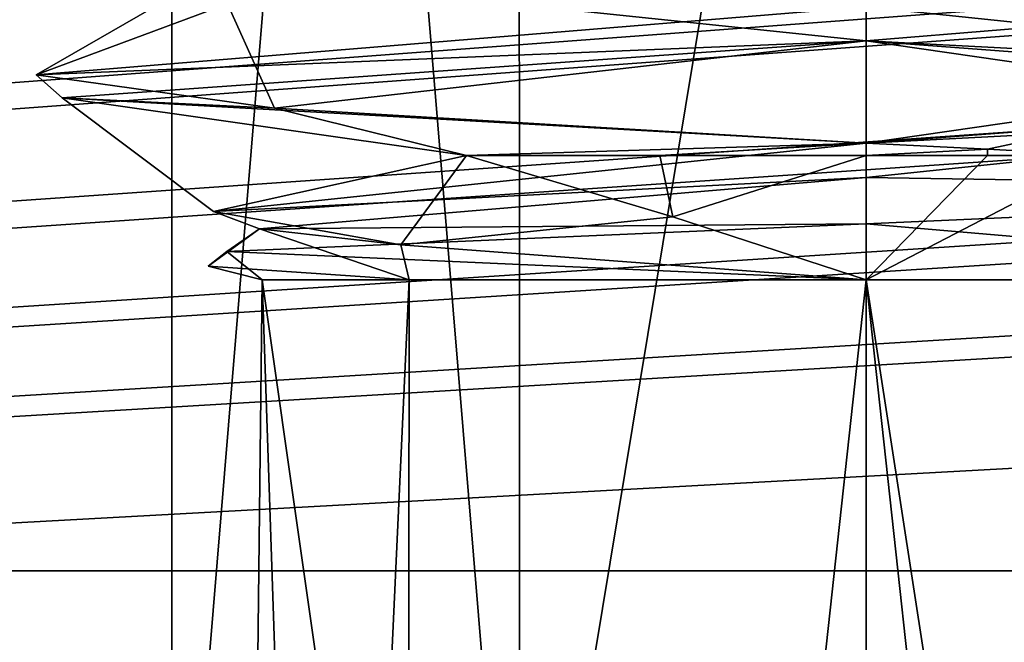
# Model space of a CAD drawing. Header units: inches. Extents: x -11.1 to 11.1, y -2.2 to 7.8.
# Tile 378 of 656: x -6.0969 to -5.9842, y -1.4515 to -1.3802. Entities that reach past the tile are written whole.
import ezdxf

# ---------------------------------------------------------------- set-up
doc = ezdxf.new("R2010")
doc.units = ezdxf.units.IN
doc.header["$LTSCALE"] = 93.866667
doc.header["$MEASUREMENT"] = 0
for name, color, linetype in [('13099', 7, 'CONTINUOUS'), ('13100', 7, 'CONTINUOUS'), ('13112', 7, 'CONTINUOUS'), ('13113', 7, 'CONTINUOUS'), ('13115', 7, 'CONTINUOUS'), ('13117', 7, 'CONTINUOUS'), ('13120', 7, 'CONTINUOUS'), ('13121', 7, 'CONTINUOUS'), ('13122', 7, 'CONTINUOUS'), ('13125', 7, 'CONTINUOUS'), ('13126', 7, 'CONTINUOUS'), ('13129', 7, 'CONTINUOUS'), ('13855', 7, 'CONTINUOUS'), ('13856', 7, 'CONTINUOUS'), ('13868', 7, 'CONTINUOUS'), ('13869', 7, 'CONTINUOUS'), ('13871', 7, 'CONTINUOUS'), ('13873', 7, 'CONTINUOUS'), ('13876', 7, 'CONTINUOUS'), ('13877', 7, 'CONTINUOUS'), ('13878', 7, 'CONTINUOUS'), ('13881', 7, 'CONTINUOUS'), ('13882', 7, 'CONTINUOUS'), ('13885', 7, 'CONTINUOUS'), ('2394', 7, 'CONTINUOUS'), ('2665', 7, 'CONTINUOUS'), ('2714', 7, 'CONTINUOUS'), ('2716', 7, 'CONTINUOUS'), ('2994', 7, 'CONTINUOUS'), ('4787', 7, 'CONTINUOUS'), ('4789', 7, 'CONTINUOUS'), ('6495', 7, 'CONTINUOUS'), ('6497', 7, 'CONTINUOUS'), ('9626', 7, 'CONTINUOUS'), ('9761', 7, 'CONTINUOUS')]:
    doc.layers.add(name, color=color, linetype=linetype)

msp = doc.modelspace()

# ---------------------------------------------------------------- linework, layer by layer
at = {"layer": '13099', "color": 252, "linetype": 'Continuous', "true_color": 0x969696}
for points in [[(-6, -1.41, 4.2773), (-5.9253, -1.41, 4.352), (-6, -1.89437, 4.2773), (-6, -1.41, 4.2773)], [(-5.9253, -1.41, 4.352), (-6, -1.41, 4.4267), (-5.9253, -1.89437, 4.352), (-5.9253, -1.41, 4.352)], [(-5.9253, -1.89437, 4.352), (-6, -1.41, 4.4267), (-5.94718, -1.89437, 4.40482), (-5.9253, -1.89437, 4.352)], [(-5.94718, -1.89437, 4.40482), (-6, -1.41, 4.4267), (-6, -1.89437, 4.4267), (-5.94718, -1.89437, 4.40482)], [(-6, -1.89437, 4.2773), (-5.9253, -1.41, 4.352), (-5.94718, -1.89437, 4.29918), (-6, -1.89437, 4.2773)]]:
    msp.add_3dface(points, dxfattribs=at)
at = {"layer": '13100', "color": 252, "linetype": 'Continuous', "true_color": 0x969696}
for points in [[(-6, -1.37875, 4.2773), (-5.9253, -1.38655, 4.35185), (-6, -1.38266, 4.2773), (-6, -1.37875, 4.2773)], [(-6, -1.38266, 4.2773), (-5.9253, -1.38655, 4.35185), (-5.94672, -1.38665, 4.29964), (-6, -1.38266, 4.2773)], [(-5.94672, -1.39038, 4.40436), (-6, -1.39437, 4.4267), (-5.9253, -1.39048, 4.35215), (-5.94672, -1.39038, 4.40436)], [(-6, -1.39437, 4.4267), (-6, -1.39828, 4.4267), (-5.9253, -1.39048, 4.35215), (-6, -1.39437, 4.4267)]]:
    msp.add_3dface(points, dxfattribs=at)
at = {"layer": '13112', "color": 252, "linetype": 'Continuous', "true_color": 0x969696}
for points in [[(-6, -1.41, 4.2773), (-6, -1.39579, 4.257), (-5.98614, -1.39579, 4.25802), (-6, -1.41, 4.2773)], [(-5.97258, -1.39579, 4.26104), (-6, -1.41, 4.2773), (-5.98614, -1.39579, 4.25802), (-5.97258, -1.39579, 4.26104)], [(-6, -1.41, 4.2773), (-5.97258, -1.39579, 4.26104), (-5.9253, -1.41, 4.352), (-6, -1.41, 4.2773)], [(-5.91132, -1.39967, 4.36376), (-6, -1.40358, 4.43588), (-5.9253, -1.41, 4.352), (-5.91132, -1.39967, 4.36376)], [(-6, -1.40358, 4.43588), (-6, -1.41, 4.4267), (-5.9253, -1.41, 4.352), (-6, -1.40358, 4.43588)]]:
    msp.add_3dface(points, dxfattribs=at)
at = {"layer": '13113', "color": 252, "linetype": 'Continuous', "true_color": 0x969696}
msp.add_3dface([(-6, -1.38266, 4.447), (-5.905, -1.37485, 4.35213), (-6, -1.37875, 4.447), (-6, -1.38266, 4.447)], dxfattribs=at)
at = {"layer": '13115', "color": 252, "linetype": 'Continuous', "true_color": 0x969696}
for points in [[(-6, -1.39437, 4.4267), (-6.0747, -1.40218, 4.35215), (-6, -1.39828, 4.4267), (-6, -1.39437, 4.4267)], [(-6, -1.39828, 4.4267), (-6.0747, -1.40218, 4.35215), (-6.06946, -1.40418, 4.3795), (-6, -1.39828, 4.4267)], [(-6.0747, -1.40218, 4.35215), (-6.05328, -1.406, 4.29964), (-6.06946, -1.40418, 4.3795), (-6.0747, -1.40218, 4.35215)], [(-6.06946, -1.40418, 4.3795), (-6.05328, -1.406, 4.29964), (-6.05234, -1.41, 4.2987), (-6.06946, -1.40418, 4.3795)], [(-6.05328, -1.406, 4.29964), (-6, -1.41, 4.2773), (-6.05234, -1.41, 4.2987), (-6.05328, -1.406, 4.29964)], [(-6.06915, -1.41, 4.38027), (-6.05234, -1.41, 4.2987), (-6.0747, -1.89437, 4.352), (-6.06915, -1.41, 4.38027)], [(-6.0747, -1.89437, 4.352), (-6.05234, -1.41, 4.2987), (-6.05282, -1.89437, 4.29918), (-6.0747, -1.89437, 4.352)], [(-6.05282, -1.89437, 4.40482), (-6.06915, -1.41, 4.38027), (-6.0747, -1.89437, 4.352), (-6.05282, -1.89437, 4.40482)], [(-6, -1.89437, 4.4267), (-6, -1.41, 4.4267), (-6.06915, -1.41, 4.38027), (-6, -1.89437, 4.4267)], [(-6, -1.89437, 4.4267), (-6.06915, -1.41, 4.38027), (-6.05282, -1.89437, 4.40482), (-6, -1.89437, 4.4267)], [(-6, -1.41, 4.2773), (-6, -1.89437, 4.2773), (-6.05282, -1.89437, 4.29918), (-6, -1.41, 4.2773)], [(-6.05234, -1.41, 4.2987), (-6, -1.41, 4.2773), (-6.05282, -1.89437, 4.29918), (-6.05234, -1.41, 4.2987)]]:
    msp.add_3dface(points, dxfattribs=at)
at = {"layer": '13117', "color": 252, "linetype": 'Continuous', "true_color": 0x969696}
for points in [[(-6.02213, -1.4028, 4.26994), (-6.04574, -1.39579, 4.26874), (-6.02361, -1.39579, 4.25998), (-6.02213, -1.4028, 4.26994)], [(-6, -1.39579, 4.257), (-6.02213, -1.4028, 4.26994), (-6.02361, -1.39579, 4.25998), (-6, -1.39579, 4.257)], [(-6, -1.41, 4.2773), (-6.02213, -1.4028, 4.26994), (-6, -1.39579, 4.257), (-6, -1.41, 4.2773)]]:
    msp.add_3dface(points, dxfattribs=at)
at = {"layer": '13120', "color": 252, "linetype": 'Continuous', "true_color": 0x969696}
for points in [[(-6, -1.39579, 4.257), (-6, -1.39437, 4.257), (-5.98614, -1.39506, 4.25802), (-6, -1.39579, 4.257)], [(-5.98614, -1.39579, 4.25802), (-6, -1.39579, 4.257), (-5.98614, -1.39506, 4.25802), (-5.98614, -1.39579, 4.25802)], [(-5.97258, -1.39579, 4.26104), (-5.98614, -1.39579, 4.25802), (-5.98614, -1.39506, 4.25802), (-5.97258, -1.39579, 4.26104)]]:
    msp.add_3dface(points, dxfattribs=at)
at = {"layer": '13121', "color": 252, "linetype": 'Continuous', "true_color": 0x969696}
for points in [[(-6, -1.38266, 4.447), (-6, -1.37875, 4.447), (-6.095, -1.38656, 4.35213), (-6, -1.38266, 4.447)], [(-6.09205, -1.38918, 4.37547), (-6, -1.38266, 4.447), (-6.095, -1.38656, 4.35213), (-6.09205, -1.38918, 4.37547)], [(-6.09205, -1.38918, 4.37547), (-6.095, -1.38656, 4.35213), (-6.06773, -1.39038, 4.28539), (-6.09205, -1.38918, 4.37547)], [(-6.04574, -1.39579, 4.26874), (-6.09205, -1.38918, 4.37547), (-6.06773, -1.39038, 4.28539), (-6.04574, -1.39579, 4.26874)], [(-6.04574, -1.39579, 4.26874), (-6.06773, -1.39038, 4.28539), (-6, -1.39437, 4.257), (-6.04574, -1.39579, 4.26874)], [(-6.02361, -1.39579, 4.25998), (-6.04574, -1.39579, 4.26874), (-6, -1.39437, 4.257), (-6.02361, -1.39579, 4.25998)], [(-6, -1.39579, 4.257), (-6.02361, -1.39579, 4.25998), (-6, -1.39437, 4.257), (-6, -1.39579, 4.257)]]:
    msp.add_3dface(points, dxfattribs=at)
at = {"layer": '13122', "color": 252, "linetype": 'Continuous', "true_color": 0x969696}
for points in [[(-6, -1.41, 4.4267), (-6, -1.40358, 4.43588), (-6.0732, -1.40676, 4.38259), (-6, -1.41, 4.4267)], [(-6.06915, -1.41, 4.38027), (-6.0732, -1.40676, 4.38259), (-6.07532, -1.40844, 4.33634), (-6.06915, -1.41, 4.38027)], [(-6.06915, -1.41, 4.38027), (-6, -1.41, 4.4267), (-6.0732, -1.40676, 4.38259), (-6.06915, -1.41, 4.38027)], [(-6.05234, -1.41, 4.2987), (-6.06915, -1.41, 4.38027), (-6.07532, -1.40844, 4.33634), (-6.05234, -1.41, 4.2987)]]:
    msp.add_3dface(points, dxfattribs=at)
at = {"layer": '13125', "color": 252, "linetype": 'Continuous', "true_color": 0x969696}
for points in [[(-6.05328, -1.37103, 4.40436), (-6.0747, -1.37485, 4.35185), (-6.095, -1.38656, 4.35213), (-6.05328, -1.37103, 4.40436)], [(-6, -1.37875, 4.447), (-6.05328, -1.37103, 4.40436), (-6.095, -1.38656, 4.35213), (-6, -1.37875, 4.447)], [(-6.095, -1.38656, 4.35213), (-6.0747, -1.37485, 4.35185), (-6.06773, -1.39038, 4.28539), (-6.095, -1.38656, 4.35213)], [(-6.0747, -1.37485, 4.35185), (-6, -1.38266, 4.2773), (-6.06773, -1.39038, 4.28539), (-6.0747, -1.37485, 4.35185)], [(-6.06773, -1.39038, 4.28539), (-6, -1.38266, 4.2773), (-6, -1.39437, 4.257), (-6.06773, -1.39038, 4.28539)], [(-6, -1.38266, 4.2773), (-5.94672, -1.38665, 4.29964), (-6, -1.39437, 4.257), (-6, -1.38266, 4.2773)], [(-6, -1.39437, 4.257), (-5.94672, -1.38665, 4.29964), (-5.98614, -1.39506, 4.25802), (-6, -1.39437, 4.257)], [(-5.94672, -1.38665, 4.29964), (-5.97258, -1.39579, 4.26104), (-5.98614, -1.39506, 4.25802), (-5.94672, -1.38665, 4.29964)], [(-6, -1.39828, 4.4267), (-5.91132, -1.39967, 4.36376), (-5.9253, -1.39048, 4.35215), (-6, -1.39828, 4.4267)], [(-6, -1.40358, 4.43588), (-6, -1.39828, 4.4267), (-6.06946, -1.40418, 4.3795), (-6, -1.40358, 4.43588)], [(-6, -1.40358, 4.43588), (-5.91132, -1.39967, 4.36376), (-6, -1.39828, 4.4267), (-6, -1.40358, 4.43588)], [(-6.06946, -1.40418, 4.3795), (-6.05234, -1.41, 4.2987), (-6.07532, -1.40844, 4.33634), (-6.06946, -1.40418, 4.3795)], [(-6.0732, -1.40676, 4.38259), (-6.06946, -1.40418, 4.3795), (-6.07532, -1.40844, 4.33634), (-6.0732, -1.40676, 4.38259)], [(-6, -1.40358, 4.43588), (-6.06946, -1.40418, 4.3795), (-6.0732, -1.40676, 4.38259), (-6, -1.40358, 4.43588)]]:
    msp.add_3dface(points, dxfattribs=at)
at = {"layer": '13126', "color": 252, "linetype": 'Continuous', "true_color": 0x969696}
msp.add_3dface([(-6, -1.37875, 4.2773), (-6, -1.38266, 4.2773), (-6.0747, -1.37485, 4.35185), (-6, -1.37875, 4.2773)], dxfattribs=at)
at = {"layer": '13129', "color": 252, "linetype": 'Continuous', "true_color": 0x969696}
for points in [[(-6, -1.37875, 4.2773), (-5.93227, -1.37102, 4.28539), (-5.9253, -1.38655, 4.35185), (-6, -1.37875, 4.2773)], [(-5.905, -1.37485, 4.35213), (-6, -1.38266, 4.447), (-5.94672, -1.39038, 4.40436), (-5.905, -1.37485, 4.35213)], [(-6, -1.38266, 4.447), (-6.09205, -1.38918, 4.37547), (-6, -1.39437, 4.4267), (-6, -1.38266, 4.447)], [(-5.94672, -1.39038, 4.40436), (-6, -1.38266, 4.447), (-6, -1.39437, 4.4267), (-5.94672, -1.39038, 4.40436)], [(-6.09205, -1.38918, 4.37547), (-6.04574, -1.39579, 4.26874), (-6.0747, -1.40218, 4.35215), (-6.09205, -1.38918, 4.37547)], [(-6, -1.39437, 4.4267), (-6.09205, -1.38918, 4.37547), (-6.0747, -1.40218, 4.35215), (-6, -1.39437, 4.4267)], [(-6.0747, -1.40218, 4.35215), (-6.04574, -1.39579, 4.26874), (-6.05328, -1.406, 4.29964), (-6.0747, -1.40218, 4.35215)], [(-6.05328, -1.406, 4.29964), (-6.04574, -1.39579, 4.26874), (-6.02213, -1.4028, 4.26994), (-6.05328, -1.406, 4.29964)], [(-6, -1.41, 4.2773), (-6.05328, -1.406, 4.29964), (-6.02213, -1.4028, 4.26994), (-6, -1.41, 4.2773)]]:
    msp.add_3dface(points, dxfattribs=at)
at = {"layer": '13855', "color": 252, "linetype": 'Continuous', "true_color": 0x969696}
for points in [[(-6, -1.41, -4.4267), (-5.9253, -1.41, -4.352), (-6, -1.89437, -4.4267), (-6, -1.41, -4.4267)], [(-5.9253, -1.41, -4.352), (-6, -1.41, -4.2773), (-5.9253, -1.89437, -4.352), (-5.9253, -1.41, -4.352)], [(-5.9253, -1.89437, -4.352), (-6, -1.41, -4.2773), (-5.94718, -1.89437, -4.29918), (-5.9253, -1.89437, -4.352)], [(-5.94718, -1.89437, -4.29918), (-6, -1.41, -4.2773), (-6, -1.89437, -4.2773), (-5.94718, -1.89437, -4.29918)], [(-6, -1.89437, -4.4267), (-5.9253, -1.41, -4.352), (-5.94718, -1.89437, -4.40482), (-6, -1.89437, -4.4267)]]:
    msp.add_3dface(points, dxfattribs=at)
at = {"layer": '13856', "color": 252, "linetype": 'Continuous', "true_color": 0x969696}
for points in [[(-6, -1.37875, -4.4267), (-5.9253, -1.38655, -4.35215), (-6, -1.38266, -4.4267), (-6, -1.37875, -4.4267)], [(-6, -1.38266, -4.4267), (-5.9253, -1.38655, -4.35215), (-5.94672, -1.38665, -4.40436), (-6, -1.38266, -4.4267)], [(-5.94672, -1.39038, -4.29964), (-6, -1.39437, -4.2773), (-5.9253, -1.39048, -4.35185), (-5.94672, -1.39038, -4.29964)], [(-6, -1.39437, -4.2773), (-6, -1.39828, -4.2773), (-5.9253, -1.39048, -4.35185), (-6, -1.39437, -4.2773)]]:
    msp.add_3dface(points, dxfattribs=at)
at = {"layer": '13868', "color": 252, "linetype": 'Continuous', "true_color": 0x969696}
for points in [[(-6, -1.41, -4.4267), (-6, -1.39579, -4.447), (-5.98614, -1.39579, -4.44598), (-6, -1.41, -4.4267)], [(-5.97258, -1.39579, -4.44296), (-6, -1.41, -4.4267), (-5.98614, -1.39579, -4.44598), (-5.97258, -1.39579, -4.44296)], [(-6, -1.41, -4.4267), (-5.97258, -1.39579, -4.44296), (-5.9253, -1.41, -4.352), (-6, -1.41, -4.4267)], [(-5.91132, -1.39967, -4.34024), (-6, -1.40358, -4.26812), (-5.9253, -1.41, -4.352), (-5.91132, -1.39967, -4.34024)], [(-6, -1.40358, -4.26812), (-6, -1.41, -4.2773), (-5.9253, -1.41, -4.352), (-6, -1.40358, -4.26812)]]:
    msp.add_3dface(points, dxfattribs=at)
at = {"layer": '13869', "color": 252, "linetype": 'Continuous', "true_color": 0x969696}
msp.add_3dface([(-6, -1.38266, -4.257), (-5.905, -1.37485, -4.35187), (-6, -1.37875, -4.257), (-6, -1.38266, -4.257)], dxfattribs=at)
at = {"layer": '13871', "color": 252, "linetype": 'Continuous', "true_color": 0x969696}
for points in [[(-6, -1.39437, -4.2773), (-6.0747, -1.40218, -4.35185), (-6, -1.39828, -4.2773), (-6, -1.39437, -4.2773)], [(-6, -1.39828, -4.2773), (-6.0747, -1.40218, -4.35185), (-6.06946, -1.40418, -4.3245), (-6, -1.39828, -4.2773)], [(-6.0747, -1.40218, -4.35185), (-6.05328, -1.406, -4.40436), (-6.06946, -1.40418, -4.3245), (-6.0747, -1.40218, -4.35185)], [(-6.06946, -1.40418, -4.3245), (-6.05328, -1.406, -4.40436), (-6.05234, -1.41, -4.4053), (-6.06946, -1.40418, -4.3245)], [(-6.05328, -1.406, -4.40436), (-6, -1.41, -4.4267), (-6.05234, -1.41, -4.4053), (-6.05328, -1.406, -4.40436)], [(-6.06915, -1.41, -4.32373), (-6.05234, -1.41, -4.4053), (-6.0747, -1.89437, -4.352), (-6.06915, -1.41, -4.32373)], [(-6.0747, -1.89437, -4.352), (-6.05234, -1.41, -4.4053), (-6.05282, -1.89437, -4.40482), (-6.0747, -1.89437, -4.352)], [(-6.05282, -1.89437, -4.29918), (-6.06915, -1.41, -4.32373), (-6.0747, -1.89437, -4.352), (-6.05282, -1.89437, -4.29918)], [(-6, -1.89437, -4.2773), (-6, -1.41, -4.2773), (-6.06915, -1.41, -4.32373), (-6, -1.89437, -4.2773)], [(-6, -1.89437, -4.2773), (-6.06915, -1.41, -4.32373), (-6.05282, -1.89437, -4.29918), (-6, -1.89437, -4.2773)], [(-6, -1.41, -4.4267), (-6, -1.89437, -4.4267), (-6.05282, -1.89437, -4.40482), (-6, -1.41, -4.4267)], [(-6.05234, -1.41, -4.4053), (-6, -1.41, -4.4267), (-6.05282, -1.89437, -4.40482), (-6.05234, -1.41, -4.4053)]]:
    msp.add_3dface(points, dxfattribs=at)
at = {"layer": '13873', "color": 252, "linetype": 'Continuous', "true_color": 0x969696}
for points in [[(-6.02213, -1.4028, -4.43406), (-6.04574, -1.39579, -4.43526), (-6.02361, -1.39579, -4.44402), (-6.02213, -1.4028, -4.43406)], [(-6, -1.39579, -4.447), (-6.02213, -1.4028, -4.43406), (-6.02361, -1.39579, -4.44402), (-6, -1.39579, -4.447)], [(-6, -1.41, -4.4267), (-6.02213, -1.4028, -4.43406), (-6, -1.39579, -4.447), (-6, -1.41, -4.4267)]]:
    msp.add_3dface(points, dxfattribs=at)
at = {"layer": '13876', "color": 252, "linetype": 'Continuous', "true_color": 0x969696}
for points in [[(-6, -1.39579, -4.447), (-6, -1.39437, -4.447), (-5.98614, -1.39506, -4.44598), (-6, -1.39579, -4.447)], [(-5.98614, -1.39579, -4.44598), (-6, -1.39579, -4.447), (-5.98614, -1.39506, -4.44598), (-5.98614, -1.39579, -4.44598)], [(-5.97258, -1.39579, -4.44296), (-5.98614, -1.39579, -4.44598), (-5.98614, -1.39506, -4.44598), (-5.97258, -1.39579, -4.44296)]]:
    msp.add_3dface(points, dxfattribs=at)
at = {"layer": '13877', "color": 252, "linetype": 'Continuous', "true_color": 0x969696}
for points in [[(-6, -1.38266, -4.257), (-6, -1.37875, -4.257), (-6.095, -1.38656, -4.35187), (-6, -1.38266, -4.257)], [(-6.09205, -1.38918, -4.32853), (-6, -1.38266, -4.257), (-6.095, -1.38656, -4.35187), (-6.09205, -1.38918, -4.32853)], [(-6.09205, -1.38918, -4.32853), (-6.095, -1.38656, -4.35187), (-6.06773, -1.39038, -4.41861), (-6.09205, -1.38918, -4.32853)], [(-6.04574, -1.39579, -4.43526), (-6.09205, -1.38918, -4.32853), (-6.06773, -1.39038, -4.41861), (-6.04574, -1.39579, -4.43526)], [(-6.04574, -1.39579, -4.43526), (-6.06773, -1.39038, -4.41861), (-6, -1.39437, -4.447), (-6.04574, -1.39579, -4.43526)], [(-6.02361, -1.39579, -4.44402), (-6.04574, -1.39579, -4.43526), (-6, -1.39437, -4.447), (-6.02361, -1.39579, -4.44402)], [(-6, -1.39579, -4.447), (-6.02361, -1.39579, -4.44402), (-6, -1.39437, -4.447), (-6, -1.39579, -4.447)]]:
    msp.add_3dface(points, dxfattribs=at)
at = {"layer": '13878', "color": 252, "linetype": 'Continuous', "true_color": 0x969696}
for points in [[(-6, -1.41, -4.2773), (-6, -1.40358, -4.26812), (-6.0732, -1.40676, -4.32141), (-6, -1.41, -4.2773)], [(-6.06915, -1.41, -4.32373), (-6.0732, -1.40676, -4.32141), (-6.07532, -1.40844, -4.36766), (-6.06915, -1.41, -4.32373)], [(-6.06915, -1.41, -4.32373), (-6, -1.41, -4.2773), (-6.0732, -1.40676, -4.32141), (-6.06915, -1.41, -4.32373)], [(-6.05234, -1.41, -4.4053), (-6.06915, -1.41, -4.32373), (-6.07532, -1.40844, -4.36766), (-6.05234, -1.41, -4.4053)]]:
    msp.add_3dface(points, dxfattribs=at)
at = {"layer": '13881', "color": 252, "linetype": 'Continuous', "true_color": 0x969696}
for points in [[(-6.05328, -1.37103, -4.29964), (-6.0747, -1.37485, -4.35215), (-6.095, -1.38656, -4.35187), (-6.05328, -1.37103, -4.29964)], [(-6, -1.37875, -4.257), (-6.05328, -1.37103, -4.29964), (-6.095, -1.38656, -4.35187), (-6, -1.37875, -4.257)], [(-6.095, -1.38656, -4.35187), (-6.0747, -1.37485, -4.35215), (-6.06773, -1.39038, -4.41861), (-6.095, -1.38656, -4.35187)], [(-6.0747, -1.37485, -4.35215), (-6, -1.38266, -4.4267), (-6.06773, -1.39038, -4.41861), (-6.0747, -1.37485, -4.35215)], [(-6.06773, -1.39038, -4.41861), (-6, -1.38266, -4.4267), (-6, -1.39437, -4.447), (-6.06773, -1.39038, -4.41861)], [(-6, -1.38266, -4.4267), (-5.94672, -1.38665, -4.40436), (-6, -1.39437, -4.447), (-6, -1.38266, -4.4267)], [(-6, -1.39437, -4.447), (-5.94672, -1.38665, -4.40436), (-5.98614, -1.39506, -4.44598), (-6, -1.39437, -4.447)], [(-5.94672, -1.38665, -4.40436), (-5.97258, -1.39579, -4.44296), (-5.98614, -1.39506, -4.44598), (-5.94672, -1.38665, -4.40436)], [(-6, -1.39828, -4.2773), (-5.91132, -1.39967, -4.34024), (-5.9253, -1.39048, -4.35185), (-6, -1.39828, -4.2773)], [(-6, -1.40358, -4.26812), (-6, -1.39828, -4.2773), (-6.06946, -1.40418, -4.3245), (-6, -1.40358, -4.26812)], [(-6, -1.40358, -4.26812), (-5.91132, -1.39967, -4.34024), (-6, -1.39828, -4.2773), (-6, -1.40358, -4.26812)], [(-6.06946, -1.40418, -4.3245), (-6.05234, -1.41, -4.4053), (-6.07532, -1.40844, -4.36766), (-6.06946, -1.40418, -4.3245)], [(-6.0732, -1.40676, -4.32141), (-6.06946, -1.40418, -4.3245), (-6.07532, -1.40844, -4.36766), (-6.0732, -1.40676, -4.32141)], [(-6, -1.40358, -4.26812), (-6.06946, -1.40418, -4.3245), (-6.0732, -1.40676, -4.32141), (-6, -1.40358, -4.26812)]]:
    msp.add_3dface(points, dxfattribs=at)
at = {"layer": '13882', "color": 252, "linetype": 'Continuous', "true_color": 0x969696}
msp.add_3dface([(-6, -1.37875, -4.4267), (-6, -1.38266, -4.4267), (-6.0747, -1.37485, -4.35215), (-6, -1.37875, -4.4267)], dxfattribs=at)
at = {"layer": '13885', "color": 252, "linetype": 'Continuous', "true_color": 0x969696}
for points in [[(-6, -1.37875, -4.4267), (-5.93227, -1.37102, -4.41861), (-5.9253, -1.38655, -4.35215), (-6, -1.37875, -4.4267)], [(-5.905, -1.37485, -4.35187), (-6, -1.38266, -4.257), (-5.94672, -1.39038, -4.29964), (-5.905, -1.37485, -4.35187)], [(-6, -1.38266, -4.257), (-6.09205, -1.38918, -4.32853), (-6, -1.39437, -4.2773), (-6, -1.38266, -4.257)], [(-5.94672, -1.39038, -4.29964), (-6, -1.38266, -4.257), (-6, -1.39437, -4.2773), (-5.94672, -1.39038, -4.29964)], [(-6.09205, -1.38918, -4.32853), (-6.04574, -1.39579, -4.43526), (-6.0747, -1.40218, -4.35185), (-6.09205, -1.38918, -4.32853)], [(-6, -1.39437, -4.2773), (-6.09205, -1.38918, -4.32853), (-6.0747, -1.40218, -4.35185), (-6, -1.39437, -4.2773)], [(-6.0747, -1.40218, -4.35185), (-6.04574, -1.39579, -4.43526), (-6.05328, -1.406, -4.40436), (-6.0747, -1.40218, -4.35185)], [(-6.05328, -1.406, -4.40436), (-6.04574, -1.39579, -4.43526), (-6.02213, -1.4028, -4.43406), (-6.05328, -1.406, -4.40436)], [(-6, -1.41, -4.4267), (-6.05328, -1.406, -4.40436), (-6.02213, -1.4028, -4.43406), (-6, -1.41, -4.4267)]]:
    msp.add_3dface(points, dxfattribs=at)
at = {"layer": '2394', "linetype": 'Continuous'}
for points in [[(-6.87816, -1.24563, 3.60632), (-5.12184, -1.24563, 3.60632), (-6.86978, -1.40437, 3.67045), (-6.87816, -1.24563, 3.60632)], [(-6.86978, -1.40437, 3.67045), (-5.12184, -1.24563, 3.60632), (-6.84894, -1.40879, 3.67224), (-6.86978, -1.40437, 3.67045)], [(-6.84894, -1.40879, 3.67224), (-5.12184, -1.24563, 3.60632), (-6.83591, -1.42004, 3.67678), (-6.84894, -1.40879, 3.67224)], [(-6.83591, -1.42004, 3.67678), (-5.12184, -1.24563, 3.60632), (-6.8321, -1.44332, 3.68619), (-6.83591, -1.42004, 3.67678)], [(-5.12184, -1.24563, 3.60632), (-5.1679, -1.44332, 3.68619), (-6.8321, -1.44332, 3.68619), (-5.12184, -1.24563, 3.60632)], [(-5.1679, -1.44332, 3.68619), (-5.14253, -1.52907, 3.72083), (-6.88447, -1.58937, 3.74519), (-5.1679, -1.44332, 3.68619)], [(-6.85724, -1.52846, 3.72058), (-5.1679, -1.44332, 3.68619), (-6.88447, -1.58937, 3.74519), (-6.85724, -1.52846, 3.72058)], [(-6.8321, -1.44332, 3.68619), (-5.1679, -1.44332, 3.68619), (-6.85724, -1.52846, 3.72058), (-6.8321, -1.44332, 3.68619)]]:
    msp.add_3dface(points, dxfattribs=at)
at = {"layer": '2665', "linetype": 'Continuous'}
for points in [[(-6.11798, -1.43262, -3.88012), (-6.10143, -1.11693, -3.75258), (-6.08919, -0.88343, -4.09702), (-6.11798, -1.43262, -3.88012)], [(-6.10407, -1.1672, -4.08772), (-6.11798, -1.43262, -3.88012), (-6.08919, -0.88343, -4.09702), (-6.10407, -1.1672, -4.08772)]]:
    msp.add_3dface(points, dxfattribs=at)
at = {"layer": '2714', "linetype": 'Continuous'}
for points in [[(-3.93735, -0.62121, -4.57785), (-3.89693, -0.63817, -4.57874), (-8.57837, -1.57343, -4.62775), (-3.93735, -0.62121, -4.57785)], [(-4.10307, -0.63817, -4.57874), (-3.93735, -0.62121, -4.57785), (-8.57837, -1.57343, -4.62775), (-4.10307, -0.63817, -4.57874)], [(-1.93717, -0.62139, -4.57786), (-1.89693, -0.63817, -4.57874), (-8.57837, -1.57343, -4.62775), (-1.93717, -0.62139, -4.57786)], [(-2.10307, -0.63817, -4.57874), (-1.93717, -0.62139, -4.57786), (-8.57837, -1.57343, -4.62775), (-2.10307, -0.63817, -4.57874)], [(-2.91767, -0.62139, -4.57786), (-2.87743, -0.63817, -4.57874), (-8.57837, -1.57343, -4.62775), (-2.91767, -0.62139, -4.57786)], [(-3.12257, -0.63817, -4.57874), (-2.91767, -0.62139, -4.57786), (-8.57837, -1.57343, -4.62775), (-3.12257, -0.63817, -4.57874)], [(-4.91767, -0.62139, -4.57786), (-4.87743, -0.63817, -4.57874), (-8.57837, -1.57343, -4.62775), (-4.91767, -0.62139, -4.57786)], [(-5.12257, -0.63817, -4.57874), (-4.91767, -0.62139, -4.57786), (-8.57837, -1.57343, -4.62775), (-5.12257, -0.63817, -4.57874)], [(-5.93717, -0.62139, -4.57786), (-5.89693, -0.63817, -4.57874), (-8.57837, -1.57343, -4.62775), (-5.93717, -0.62139, -4.57786)], [(-6.10307, -0.63817, -4.57874), (-5.93717, -0.62139, -4.57786), (-8.57837, -1.57343, -4.62775), (-6.10307, -0.63817, -4.57874)], [(5.12257, -0.63817, -4.57874), (5.89693, -0.63817, -4.57874), (-8.57837, -1.57343, -4.62775), (5.12257, -0.63817, -4.57874)], [(-8.57837, -1.57343, -4.62775), (5.89693, -0.63817, -4.57874), (6.10307, -0.63817, -4.57874), (-8.57837, -1.57343, -4.62775)], [(4.87743, -0.63817, -4.57874), (5.12257, -0.63817, -4.57874), (-8.57837, -1.57343, -4.62775), (4.87743, -0.63817, -4.57874)], [(4.10307, -0.63817, -4.57874), (4.87743, -0.63817, -4.57874), (-8.57837, -1.57343, -4.62775), (4.10307, -0.63817, -4.57874)], [(3.89693, -0.63817, -4.57874), (4.10307, -0.63817, -4.57874), (-8.57837, -1.57343, -4.62775), (3.89693, -0.63817, -4.57874)], [(3.12257, -0.63817, -4.57874), (3.89693, -0.63817, -4.57874), (-8.57837, -1.57343, -4.62775), (3.12257, -0.63817, -4.57874)], [(2.87743, -0.63817, -4.57874), (3.12257, -0.63817, -4.57874), (-8.57837, -1.57343, -4.62775), (2.87743, -0.63817, -4.57874)], [(2.10307, -0.63817, -4.57874), (2.87743, -0.63817, -4.57874), (-8.57837, -1.57343, -4.62775), (2.10307, -0.63817, -4.57874)], [(1.89693, -0.63817, -4.57874), (2.10307, -0.63817, -4.57874), (-8.57837, -1.57343, -4.62775), (1.89693, -0.63817, -4.57874)], [(-1.89693, -0.63817, -4.57874), (1.89693, -0.63817, -4.57874), (-8.57837, -1.57343, -4.62775), (-1.89693, -0.63817, -4.57874)], [(-2.87743, -0.63817, -4.57874), (-2.10307, -0.63817, -4.57874), (-8.57837, -1.57343, -4.62775), (-2.87743, -0.63817, -4.57874)], [(-3.89693, -0.63817, -4.57874), (-3.12257, -0.63817, -4.57874), (-8.57837, -1.57343, -4.62775), (-3.89693, -0.63817, -4.57874)], [(-4.87743, -0.63817, -4.57874), (-4.10307, -0.63817, -4.57874), (-8.57837, -1.57343, -4.62775), (-4.87743, -0.63817, -4.57874)], [(-5.89693, -0.63817, -4.57874), (-5.12257, -0.63817, -4.57874), (-8.57837, -1.57343, -4.62775), (-5.89693, -0.63817, -4.57874)], [(8.57837, -1.57343, -4.62775), (-8.57837, -1.57343, -4.62775), (8.52935, -0.63817, -4.57874), (8.57837, -1.57343, -4.62775)], [(8.52935, -0.63817, -4.57874), (-8.57837, -1.57343, -4.62775), (7.12257, -0.63817, -4.57874), (8.52935, -0.63817, -4.57874)], [(7.12257, -0.63817, -4.57874), (-8.57837, -1.57343, -4.62775), (6.87743, -0.63817, -4.57874), (7.12257, -0.63817, -4.57874)], [(6.87743, -0.63817, -4.57874), (-8.57837, -1.57343, -4.62775), (6.10307, -0.63817, -4.57874), (6.87743, -0.63817, -4.57874)]]:
    msp.add_3dface(points, dxfattribs=at)
at = {"layer": '2716', "linetype": 'Continuous'}
for points in [[(-8.57837, -1.57343, 4.62775), (8.57837, -1.57343, 4.62775), (-8.52935, -0.63817, 4.57874), (-8.57837, -1.57343, 4.62775)], [(-8.52935, -0.63817, 4.57874), (8.57837, -1.57343, 4.62775), (-7.12257, -0.63817, 4.57874), (-8.52935, -0.63817, 4.57874)], [(-7.12257, -0.63817, 4.57874), (8.57837, -1.57343, 4.62775), (-6.87743, -0.63817, 4.57874), (-7.12257, -0.63817, 4.57874)], [(-6.87743, -0.63817, 4.57874), (8.57837, -1.57343, 4.62775), (-6.10307, -0.63817, 4.57874), (-6.87743, -0.63817, 4.57874)], [(-6.10307, -0.63817, 4.57874), (8.57837, -1.57343, 4.62775), (-5.89693, -0.63817, 4.57874), (-6.10307, -0.63817, 4.57874)]]:
    msp.add_3dface(points, dxfattribs=at)
at = {"layer": '2994', "linetype": 'Continuous'}
for points in [[(-6.87816, -1.24563, -3.60632), (-6.8321, -1.44332, -3.68619), (-5.1679, -1.44332, -3.68619), (-6.87816, -1.24563, -3.60632)], [(-5.12184, -1.24563, -3.60632), (-6.87816, -1.24563, -3.60632), (-5.13022, -1.40437, -3.67045), (-5.12184, -1.24563, -3.60632)], [(-5.13022, -1.40437, -3.67045), (-6.87816, -1.24563, -3.60632), (-5.15106, -1.40879, -3.67224), (-5.13022, -1.40437, -3.67045)], [(-5.15106, -1.40879, -3.67224), (-6.87816, -1.24563, -3.60632), (-5.16409, -1.42004, -3.67678), (-5.15106, -1.40879, -3.67224)], [(-5.16409, -1.42004, -3.67678), (-6.87816, -1.24563, -3.60632), (-5.1679, -1.44332, -3.68619), (-5.16409, -1.42004, -3.67678)], [(-6.8321, -1.44332, -3.68619), (-6.85747, -1.52907, -3.72083), (-5.11553, -1.58937, -3.74519), (-6.8321, -1.44332, -3.68619)], [(-5.1679, -1.44332, -3.68619), (-6.8321, -1.44332, -3.68619), (-5.14276, -1.52846, -3.72058), (-5.1679, -1.44332, -3.68619)], [(-5.14276, -1.52846, -3.72058), (-6.8321, -1.44332, -3.68619), (-5.11553, -1.58937, -3.74519), (-5.14276, -1.52846, -3.72058)]]:
    msp.add_3dface(points, dxfattribs=at)
at = {"layer": '4787', "linetype": 'Continuous'}
for points in [[(-6.0795, -1.505, -4.352), (-6.03968, -1.505, -4.42085), (-6.0795, -1.025, -4.352), (-6.0795, -1.505, -4.352)], [(-6.03968, -1.505, -4.42085), (-6.03975, -1.025, -4.42085), (-6.0795, -1.025, -4.352), (-6.03968, -1.505, -4.42085)], [(-6.03968, -1.505, -4.42085), (-5.96032, -1.505, -4.42085), (-6.03975, -1.025, -4.42085), (-6.03968, -1.505, -4.42085)], [(-5.96032, -1.505, -4.42085), (-5.96025, -1.025, -4.42085), (-6.03975, -1.025, -4.42085), (-5.96032, -1.505, -4.42085)]]:
    msp.add_3dface(points, dxfattribs=at)
at = {"layer": '4789', "linetype": 'Continuous'}
for points in [[(-6.03968, -1.505, -4.28315), (-6.0795, -1.505, -4.352), (-6.03975, -1.025, -4.28315), (-6.03968, -1.505, -4.28315)], [(-6.0795, -1.505, -4.352), (-6.0795, -1.025, -4.352), (-6.03975, -1.025, -4.28315), (-6.0795, -1.505, -4.352)], [(-6.03968, -1.505, -4.28315), (-6.03975, -1.025, -4.28315), (-5.96025, -1.025, -4.28315), (-6.03968, -1.505, -4.28315)], [(-5.96032, -1.505, -4.28315), (-6.03968, -1.505, -4.28315), (-5.96025, -1.025, -4.28315), (-5.96032, -1.505, -4.28315)]]:
    msp.add_3dface(points, dxfattribs=at)
at = {"layer": '6495', "linetype": 'Continuous'}
for points in [[(-6.0795, -1.505, 4.352), (-6.03968, -1.505, 4.28315), (-6.0795, -1.025, 4.352), (-6.0795, -1.505, 4.352)], [(-6.03968, -1.505, 4.28315), (-6.03975, -1.025, 4.28315), (-6.0795, -1.025, 4.352), (-6.03968, -1.505, 4.28315)], [(-6.03968, -1.505, 4.28315), (-5.96032, -1.505, 4.28315), (-6.03975, -1.025, 4.28315), (-6.03968, -1.505, 4.28315)], [(-5.96032, -1.505, 4.28315), (-5.96025, -1.025, 4.28315), (-6.03975, -1.025, 4.28315), (-5.96032, -1.505, 4.28315)]]:
    msp.add_3dface(points, dxfattribs=at)
at = {"layer": '6497', "linetype": 'Continuous'}
for points in [[(-6.03968, -1.505, 4.42085), (-6.0795, -1.505, 4.352), (-6.03975, -1.025, 4.42085), (-6.03968, -1.505, 4.42085)], [(-6.0795, -1.505, 4.352), (-6.0795, -1.025, 4.352), (-6.03975, -1.025, 4.42085), (-6.0795, -1.505, 4.352)], [(-6.03968, -1.505, 4.42085), (-6.03975, -1.025, 4.42085), (-5.96025, -1.025, 4.42085), (-6.03968, -1.505, 4.42085)], [(-5.96032, -1.505, 4.42085), (-6.03968, -1.505, 4.42085), (-5.96025, -1.025, 4.42085), (-5.96032, -1.505, 4.42085)]]:
    msp.add_3dface(points, dxfattribs=at)
at = {"layer": '9626', "linetype": 'Continuous'}
for points in [[(-6.09389, -0.88372, -4.1131), (-6.0994, -0.88365, -4.11952), (-6.1222, -1.43287, -4.09463), (-6.09389, -0.88372, -4.1131)], [(-6.11798, -1.43262, -4.07931), (-6.09389, -0.88372, -4.1131), (-6.1222, -1.43287, -4.09463), (-6.11798, -1.43262, -4.07931)], [(-6.11798, -1.43262, -4.07931), (-6.10407, -1.1672, -4.08772), (-6.0904, -0.88365, -4.10539), (-6.11798, -1.43262, -4.07931)], [(-6.11798, -1.43262, -4.07931), (-6.0904, -0.88365, -4.10539), (-6.09389, -0.88372, -4.1131), (-6.11798, -1.43262, -4.07931)]]:
    msp.add_3dface(points, dxfattribs=at)
at = {"layer": '9761', "linetype": 'Continuous'}
for points in [[(-6.11798, -1.43262, 4.07931), (-6.1222, -1.43287, 4.09463), (-6.0904, -0.88365, 4.10539), (-6.11798, -1.43262, 4.07931)], [(-6.0904, -0.88365, 4.10539), (-6.1222, -1.43287, 4.09463), (-6.09389, -0.88372, 4.1131), (-6.0904, -0.88365, 4.10539)], [(-6.09389, -0.88372, 4.1131), (-6.1222, -1.43287, 4.09463), (-6.0994, -0.88365, 4.11952), (-6.09389, -0.88372, 4.1131)], [(-6.10407, -1.16723, 4.08772), (-6.11798, -1.43262, 4.07931), (-6.0904, -0.88365, 4.10539), (-6.10407, -1.16723, 4.08772)]]:
    msp.add_3dface(points, dxfattribs=at)

doc.saveas('drawing.dxf')
